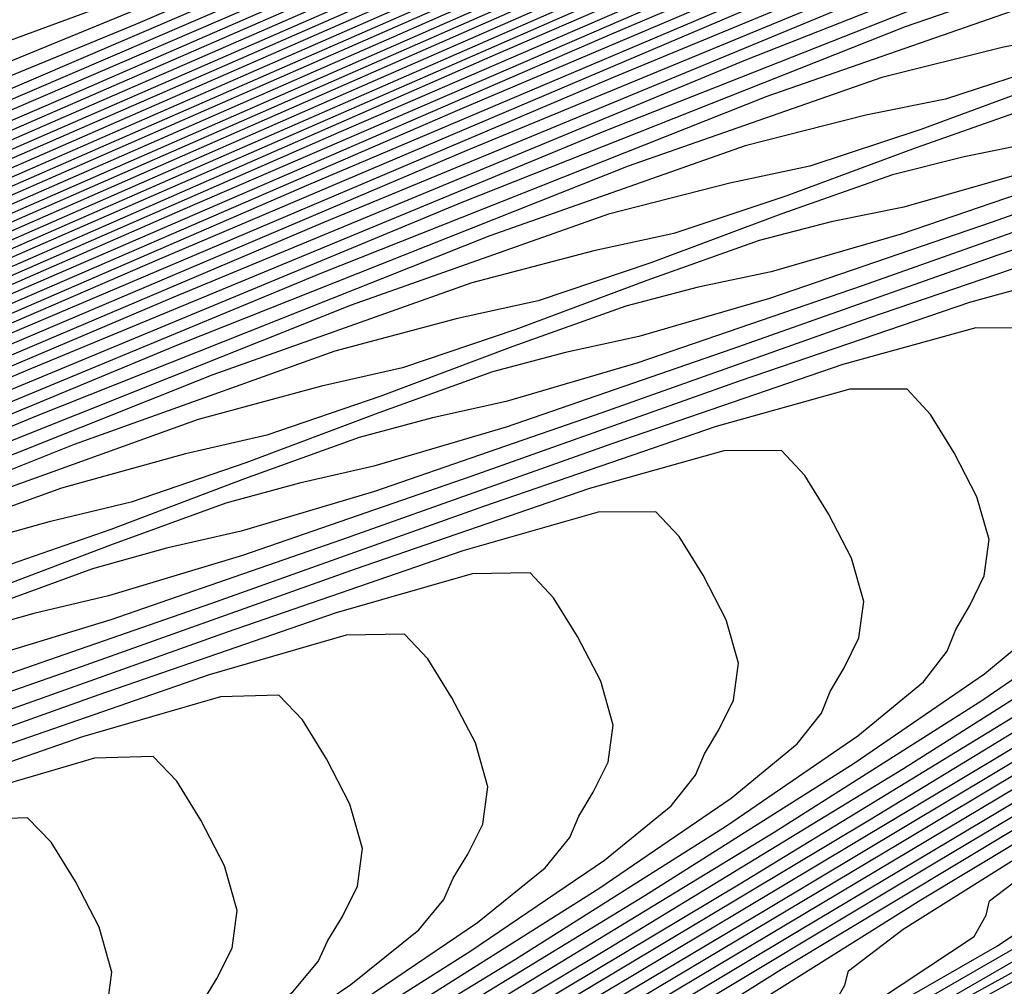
# Model space of a CAD drawing. Extents: x 3249832 to 3255657, y 13789405 to 13793316.
# Tile 487 of 656: x 3254732.31 to 3254736.03, y 13790600.74 to 13790604.4. Entities that reach past the tile are written whole.
import ezdxf

# ---------------------------------------------------------------- set-up
doc = ezdxf.new("R2010")
doc.units = 0
doc.header["$LTSCALE"] = 100
doc.header["$MEASUREMENT"] = 0
for name, color, linetype in [('GRATIO_CON', 10, 'CONTINUOUS'), ('GRATIO_ICON', 7, 'CONTINUOUS'), ('TARGETS_EAST', 7, 'CONTINUOUS')]:
    doc.layers.add(name, color=color, linetype=linetype)

# ---------------------------------------------------------------- blocks, each defined once
blk = doc.blocks.new('Gratio_032316_contours')
at = {"layer": 'GRATIO_CON', "color": 1, "linetype": 'Continuous', "flags": 128}
for points in [[(3254745.182, 13790609.8685), (3254742.7732, 13790608.811), (3254739.7664, 13790607.4946), (3254736.6824, 13790606.153), (3254734.2029, 13790605.0905), (3254732.8035, 13790604.5175), (3254732.1341, 13790604.2695), (3254731.6384, 13790604.0881), (3254730.8954, 13790603.7787), (3254730.0253, 13790603.4014), (3254729.2836, 13790603.0801), (3254728.8616, 13790602.9087), (3254728.694, 13790602.862), (3254728.6511, 13790602.8853), (3254728.5757, 13790602.9075), (3254728.2002, 13790602.7933), (3254727.2294, 13790602.3913), (3254725.4623, 13790601.5976)], [(3254746.5245, 13790610.4221), (3254744.5697, 13790609.5662), (3254742.135, 13790608.4973), (3254739.0958, 13790607.1666), (3254735.9787, 13790605.8103), (3254733.4728, 13790604.7354), (3254732.0589, 13790604.1546), (3254731.383, 13790603.9021), (3254730.8826, 13790603.7171), (3254730.1319, 13790603.4034), (3254729.2526, 13790603.0216), (3254728.5033, 13790602.6964), (3254728.0774, 13790602.5224), (3254727.9089, 13790602.4741), (3254727.8668, 13790602.4957), (3254727.792, 13790602.5155), (3254727.4139, 13790602.3973), (3254726.4339, 13790601.9887)], [(3254745.3416, 13790609.8357), (3254743.3451, 13790608.9615), (3254740.8585, 13790607.8698), (3254737.7545, 13790606.5107), (3254734.5711, 13790605.1247), (3254732.0125, 13790604.0252), (3254730.5697, 13790603.4288), (3254729.8808, 13790603.1671), (3254729.3709, 13790602.975), (3254728.6049, 13790602.6529), (3254727.7074, 13790602.262), (3254726.9427, 13790601.9291)], [(3254744.7501, 13790609.5424), (3254742.7328, 13790608.6591), (3254740.2202, 13790607.556), (3254737.0839, 13790606.1827), (3254733.8674, 13790604.782), (3254731.2824, 13790603.6701), (3254729.8251, 13790603.066), (3254729.1297, 13790602.7997), (3254728.6151, 13790602.604), (3254727.8414, 13790602.2776), (3254726.9347, 13790601.8822)], [(3254745.9961, 13790610.0446), (3254744.1587, 13790609.2492), (3254742.1205, 13790608.3568), (3254739.582, 13790607.2423), (3254736.4132, 13790605.8547), (3254733.1636, 13790604.4392), (3254730.5523, 13790603.3149), (3254729.0805, 13790602.7031), (3254728.3786, 13790602.4322), (3254727.8592, 13790602.233), (3254727.0779, 13790601.9023)], [(3254745.4234, 13790609.7596), (3254743.5673, 13790608.956), (3254741.5082, 13790608.0544), (3254738.9437, 13790606.9285), (3254735.7426, 13790605.5267), (3254732.4599, 13790604.0964), (3254729.8221, 13790602.9598), (3254728.3359, 13790602.3402), (3254727.6275, 13790602.0648), (3254727.1034, 13790601.862), (3254726.3144, 13790601.5271)], [(3254746.1801, 13790609.9966), (3254744.2781, 13790609.1894), (3254742.3844, 13790608.3696), (3254740.2837, 13790607.4498), (3254737.6672, 13790606.3011), (3254734.4013, 13790604.8708), (3254731.0524, 13790603.4109), (3254728.3618, 13790602.2496), (3254726.8466, 13790601.6144)], [(3254745.6263, 13790609.7196), (3254743.7055, 13790608.9043), (3254741.7929, 13790608.0763), (3254739.6714, 13790607.1474), (3254737.029, 13790605.9873), (3254733.7307, 13790604.5428), (3254730.3486, 13790603.0681), (3254727.6317, 13790601.8945), (3254726.102, 13790601.2515)], [(3254745.0724, 13790609.4426), (3254743.1328, 13790608.6192), (3254741.2015, 13790607.7831), (3254739.0591, 13790606.8451), (3254736.3907, 13790605.6736), (3254733.0601, 13790604.2148), (3254729.6449, 13790602.7254), (3254726.9016, 13790601.5394)], [(3254746.3206, 13790609.9041), (3254744.5186, 13790609.1656), (3254742.5602, 13790608.3341), (3254740.61, 13790607.4899), (3254738.4468, 13790606.5427), (3254735.7525, 13790605.3598), (3254732.3894, 13790603.8868), (3254728.9411, 13790602.3826), (3254726.1714, 13790601.1842)], [(3254745.2473, 13790609.3651), (3254743.411, 13790608.6116), (3254741.4149, 13790607.764), (3254739.4272, 13790606.9035), (3254737.2222, 13790605.938), (3254734.476, 13790604.7324), (3254731.0481, 13790603.2309), (3254727.5336, 13790601.697), (3254724.7112, 13790600.474)], [(3254746.133, 13790609.637), (3254744.7106, 13790609.0956), (3254742.8572, 13790608.3345), (3254740.8422, 13790607.4789), (3254738.8357, 13790606.6103), (3254736.61, 13790605.6357), (3254733.8377, 13790604.4186), (3254730.3775, 13790602.9029), (3254726.8299, 13790601.3543)], [(3254745.6091, 13790609.3737), (3254744.174, 13790608.8262), (3254742.3034, 13790608.0575), (3254740.2696, 13790607.1938), (3254738.2443, 13790606.317), (3254735.9977, 13790605.3333), (3254733.1995, 13790604.1049), (3254729.7069, 13790602.5749), (3254726.1261, 13790601.0115)], [(3254745.0852, 13790609.1104), (3254743.6373, 13790608.5567), (3254741.7496, 13790607.7805), (3254739.6969, 13790606.9087), (3254737.6528, 13790606.0238), (3254735.3854, 13790605.031), (3254732.5612, 13790603.7911), (3254729.0362, 13790602.2469), (3254725.4223, 13790600.6687)], [(3254744.878, 13790608.8436), (3254744.0374, 13790608.5837), (3254742.564, 13790608.0177), (3254740.642, 13790607.2265), (3254738.5516, 13790606.3386), (3254736.4699, 13790605.4374), (3254734.1608, 13790604.4263), (3254731.2848, 13790603.1636), (3254727.6949, 13790601.591), (3254724.0148, 13790599.9832)], [(3254744.7715, 13790608.6498), (3254744.3607, 13790608.5845), (3254743.5134, 13790608.3204), (3254742.0273, 13790607.7482), (3254740.0881, 13790606.9495), (3254737.979, 13790606.0535), (3254735.8785, 13790605.1442), (3254733.5485, 13790604.124), (3254730.6465, 13790602.8499), (3254727.0243, 13790601.263)], [(3254744.903, 13790608.5226), (3254744.5321, 13790608.4194), (3254744.2567, 13790608.3935), (3254743.8434, 13790608.3254), (3254742.9895, 13790608.0571), (3254741.4906, 13790607.4788), (3254739.5343, 13790606.6725), (3254737.4063, 13790605.7684), (3254735.2871, 13790604.851), (3254732.9362, 13790603.8216), (3254730.0083, 13790602.5362), (3254726.3537, 13790600.935)], [(3254744.8195, 13790608.4177), (3254744.3925, 13790608.2703), (3254744.0188, 13790608.1652), (3254743.742, 13790608.1372), (3254743.3261, 13790608.0663), (3254742.4656, 13790607.7938), (3254740.954, 13790607.2093), (3254738.9805, 13790606.3955), (3254736.8337, 13790605.4833), (3254734.6956, 13790604.5577), (3254732.3239, 13790603.5193), (3254729.37, 13790602.2224), (3254725.683, 13790600.6071)], [(3254745.1041, 13790608.2073), (3254744.6724, 13790608.1051), (3254744.4237, 13790608.0783), (3254744.1783, 13790608.0367), (3254743.8053, 13790607.917), (3254743.3714, 13790607.7658), (3254742.9923, 13790607.6567), (3254742.7124, 13790607.6245), (3254742.2915, 13790607.5481), (3254741.4178, 13790607.2671), (3254739.8806, 13790606.6703), (3254737.8729, 13790605.8414), (3254735.6884, 13790604.9132), (3254733.5127, 13790603.9713), (3254731.0994, 13790602.9146), (3254728.0935, 13790601.5949), (3254724.3417, 13790599.9511)], [(3254745.3363, 13790608.2013), (3254744.6059, 13790607.9641), (3254744.1711, 13790607.8598), (3254743.921, 13790607.8314), (3254743.674, 13790607.7881), (3254743.2982, 13790607.6667), (3254742.8609, 13790607.5135), (3254742.479, 13790607.4025), (3254742.1977, 13790607.3682), (3254741.7742, 13790607.289), (3254740.8939, 13790607.0038), (3254739.344, 13790606.4008), (3254737.3191, 13790605.5644), (3254735.1157, 13790604.6281), (3254732.9213, 13790603.6781), (3254730.4871, 13790602.6122), (3254727.4553, 13790601.2812), (3254723.6711, 13790599.6231)], [(3254744.8441, 13790607.9608), (3254744.1078, 13790607.7209), (3254743.6698, 13790607.6145), (3254743.4183, 13790607.5844), (3254743.1698, 13790607.5395), (3254742.7911, 13790607.4163), (3254742.3503, 13790607.2613), (3254741.9657, 13790607.1482), (3254741.6829, 13790607.1119), (3254741.2569, 13790607.0299), (3254740.37, 13790606.7405), (3254738.8073, 13790606.1313), (3254736.7653, 13790605.2874), (3254734.5431, 13790604.343), (3254732.3298, 13790603.3849), (3254729.8748, 13790602.3099), (3254726.817, 13790600.9674)], [(3254745.2189, 13790608.0181), (3254744.3518, 13790607.7203), (3254743.6096, 13790607.4776), (3254743.1685, 13790607.3691), (3254742.9156, 13790607.3374), (3254742.6655, 13790607.291), (3254742.284, 13790607.166), (3254741.8398, 13790607.009), (3254741.4524, 13790606.894), (3254741.1682, 13790606.8556), (3254740.7396, 13790606.7708), (3254739.8461, 13790606.4772), (3254738.2707, 13790605.8619), (3254736.2115, 13790605.0104), (3254733.9704, 13790604.0579), (3254731.7384, 13790603.0917), (3254729.2625, 13790602.0076), (3254726.1788, 13790600.6537)], [(3254745.0039, 13790607.7885), (3254744.2486, 13790607.5431), (3254743.3673, 13790607.2393), (3254742.6133, 13790606.9912), (3254742.166, 13790606.8785), (3254741.9101, 13790606.8434), (3254741.657, 13790606.7938), (3254741.2698, 13790606.6653), (3254740.8187, 13790606.5045), (3254740.4259, 13790606.3855), (3254740.1386, 13790606.3429), (3254739.705, 13790606.2526), (3254738.7983, 13790605.9505), (3254737.1973, 13790605.3229), (3254735.1038, 13790604.4564), (3254732.8251, 13790603.4877), (3254730.5601, 13790602.5072), (3254728.075, 13790601.4191), (3254725.0273, 13790600.0809)], [(3254724.99, 13790594.772), (3254728.2958, 13790596.5497), (3254731.6627, 13790598.3632), (3254734.6855, 13790600.0013), (3254736.9462, 13790601.2466), (3254738.1623, 13790601.9514), (3254738.5931, 13790602.2461), (3254738.6331, 13790602.3303), (3254738.6416, 13790602.3886), (3254738.8362, 13790602.5437), (3254739.3992, 13790602.903), (3254740.4335, 13790603.5283), (3254741.7247, 13790604.2994), (3254742.9793, 13790605.0508), (3254743.9582, 13790605.6485), (3254744.6412, 13790606.0863), (3254745.0626, 13790606.3893)], [(3254744.9688, 13790607.6554), (3254744.5247, 13790607.5537), (3254743.7634, 13790607.3056), (3254742.8751, 13790606.9988), (3254742.1152, 13790606.7479), (3254741.6647, 13790606.6331), (3254741.4074, 13790606.5964), (3254741.1528, 13790606.5453), (3254740.7627, 13790606.415), (3254740.3082, 13790606.2522), (3254739.9126, 13790606.1313), (3254739.6239, 13790606.0866), (3254739.1877, 13790605.9935), (3254738.2744, 13790605.6872), (3254736.6607, 13790605.0534), (3254734.55, 13790604.1794), (3254732.2524, 13790603.2027), (3254729.9734, 13790602.2161), (3254727.5005, 13790601.1333), (3254724.5166, 13790599.8229)], [(3254724.341, 13790594.4506), (3254727.6739, 13790596.2429), (3254731.0685, 13790598.0713), (3254734.1162, 13790599.7226), (3254736.3959, 13790600.9775), (3254737.6226, 13790601.6869), (3254738.0576, 13790601.9825), (3254738.0987, 13790602.066), (3254738.1079, 13790602.1235), (3254738.3046, 13790602.279), (3254738.8726, 13790602.6406), (3254739.9155, 13790603.2707), (3254741.2175, 13790604.0481), (3254742.4824, 13790604.8056), (3254743.4694, 13790605.4082), (3254744.1581, 13790605.8493), (3254744.5832, 13790606.1542), (3254744.7888, 13790606.3504)], [(3254744.7767, 13790607.2991), (3254744.6908, 13790607.4001), (3254744.4926, 13790607.4227), (3254744.0454, 13790607.3189), (3254743.2782, 13790607.0681), (3254742.3829, 13790606.7583), (3254741.617, 13790606.5047), (3254741.1634, 13790606.3878), (3254740.9046, 13790606.3494), (3254740.6485, 13790606.2967), (3254740.2556, 13790606.1647), (3254739.7976, 13790606), (3254739.3993, 13790605.877), (3254739.1091, 13790605.8303), (3254738.6704, 13790605.7344), (3254737.7505, 13790605.4239), (3254736.124, 13790604.7839), (3254733.9962, 13790603.9024), (3254731.6798, 13790602.9176), (3254729.3867, 13790601.9249), (3254726.926, 13790600.8474)], [(3254727.0521, 13790595.9361), (3254730.4743, 13790597.7793), (3254733.547, 13790599.4439), (3254735.8456, 13790600.7084), (3254737.0828, 13790601.4224), (3254737.5221, 13790601.7189), (3254737.5642, 13790601.8016), (3254737.5742, 13790601.8585), (3254737.773, 13790602.0143), (3254738.346, 13790602.3783)], [(3254738.1531, 13790605.4753), (3254737.2265, 13790605.1605), (3254735.5873, 13790604.5144), (3254733.4424, 13790603.6253), (3254731.1071, 13790602.6325), (3254728.8, 13790601.6338), (3254726.3515, 13790600.5616)], [(3254725.8084, 13790595.3225), (3254729.286, 13790597.1955), (3254732.4086, 13790598.8864), (3254734.7449, 13790600.1701), (3254736.0033, 13790600.8934), (3254736.4511, 13790601.1918), (3254736.4954, 13790601.2729), (3254736.5068, 13790601.3283), (3254736.7099, 13790601.4849), (3254737.2928, 13790601.8536), (3254738.3618, 13790602.4981)], [(3254738.266, 13790605.2432), (3254737.8595, 13790605.1143), (3254737.5648, 13790605.0613), (3254737.1185, 13790604.9571), (3254736.1787, 13790604.6339), (3254734.514, 13790603.9755), (3254732.3348, 13790603.0713), (3254729.9618, 13790602.0623), (3254727.6266, 13790601.0515), (3254725.2025, 13790599.99)], [(3254725.1866, 13790595.0157), (3254728.6918, 13790596.9035), (3254731.8394, 13790598.6077), (3254734.1946, 13790599.901), (3254735.4635, 13790600.6289), (3254735.9156, 13790600.9282), (3254735.961, 13790601.0086), (3254735.9731, 13790601.0632), (3254736.1783, 13790601.2202), (3254736.7662, 13790601.5912), (3254737.8439, 13790602.2406), (3254739.1885, 13790603.0428)], [(3254738.2271, 13790605.1633), (3254737.7554, 13790604.9909), (3254737.3462, 13790604.86), (3254737.0501, 13790604.805), (3254736.6012, 13790604.698), (3254735.6548, 13790604.3706), (3254733.9774, 13790603.706), (3254731.781, 13790602.7943), (3254729.3892, 13790601.7773), (3254727.0398, 13790600.7603)], [(3254724.6294, 13790594.7436), (3254728.1169, 13790596.6219), (3254731.2726, 13790598.3303), (3254733.6443, 13790599.6319), (3254734.9238, 13790600.3644), (3254735.3801, 13790600.6646), (3254735.4266, 13790600.7442), (3254735.4394, 13790600.7981), (3254735.6467, 13790600.9555), (3254736.2396, 13790601.3288), (3254737.326, 13790601.983), (3254738.6813, 13790602.7915)], [(3254738.1273, 13790605.0538), (3254737.72, 13790604.913), (3254737.2449, 13790604.7387), (3254736.8329, 13790604.6058), (3254736.5353, 13790604.5487), (3254736.0839, 13790604.4389), (3254735.1309, 13790604.1073), (3254733.4407, 13790603.4365), (3254731.2272, 13790602.5173), (3254728.8165, 13790601.4922), (3254726.4531, 13790600.4692)], [(3254724.1231, 13790594.4989), (3254727.5569, 13790596.3484), (3254730.7077, 13790598.0539), (3254733.0939, 13790599.3627), (3254734.384, 13790600.0999), (3254734.8446, 13790600.4011), (3254734.8922, 13790600.4798), (3254734.9057, 13790600.533), (3254735.1151, 13790600.6907), (3254735.713, 13790601.0665), (3254736.808, 13790601.7255), (3254738.174, 13790602.5402)], [(3254738.1557, 13790604.9158), (3254737.8883, 13790604.8674), (3254737.623, 13790604.8053), (3254737.2129, 13790604.6627), (3254736.7344, 13790604.4864), (3254736.3197, 13790604.3516), (3254736.0206, 13790604.2924), (3254735.5666, 13790604.1798), (3254734.607, 13790603.8439), (3254732.904, 13790603.167), (3254730.6733, 13790602.2403), (3254728.2439, 13790601.2071), (3254725.8664, 13790600.178)], [(3254726.4371, 13790595.8013), (3254729.5778, 13790597.5011), (3254731.9933, 13790598.8245), (3254733.3045, 13790599.5708), (3254733.7736, 13790599.8739), (3254733.8233, 13790599.9511), (3254733.8383, 13790600.0028), (3254734.052, 13790600.1613), (3254734.6598, 13790600.5418), (3254735.7722, 13790601.2104), (3254737.1595, 13790602.0375), (3254738.507, 13790602.8443)], [(3254738.4449, 13790604.8344), (3254737.6318, 13790604.5588), (3254737.1531, 13790604.4251), (3254736.8828, 13790604.3735), (3254736.6145, 13790604.3081), (3254736.1987, 13790604.162), (3254735.7133, 13790603.9819), (3254735.2931, 13790603.8431), (3254734.991, 13790603.7797), (3254734.532, 13790603.6616), (3254733.5592, 13790603.3173), (3254731.8307, 13790602.6281), (3254729.5657, 13790601.6863), (3254727.0986, 13790600.6369), (3254724.693, 13790599.5957)], [(3254725.8771, 13790595.5277), (3254729.0129, 13790597.2246), (3254731.443, 13790598.5553), (3254732.7647, 13790599.3063), (3254733.2382, 13790599.6103), (3254733.2889, 13790599.6868), (3254733.3046, 13790599.7378), (3254733.5204, 13790599.8966), (3254734.1332, 13790600.2794), (3254735.2543, 13790600.9529), (3254736.6523, 13790601.7862), (3254738.01, 13790602.5991), (3254739.0695, 13790603.2456)], [(3254738.9116, 13790604.9306), (3254737.9527, 13790604.5939), (3254737.1337, 13790604.3156), (3254736.6519, 13790604.1798), (3254736.3801, 13790604.1265), (3254736.1103, 13790604.0596), (3254735.6916, 13790603.9117), (3254735.2027, 13790603.7296), (3254734.7798, 13790603.5888), (3254734.4763, 13790603.5234), (3254734.0148, 13790603.4025), (3254733.0353, 13790603.054), (3254731.294, 13790602.3586), (3254729.0119, 13790601.4092), (3254726.5259, 13790600.3518)], [(3254725.3172, 13790595.2542), (3254728.4479, 13790596.9482), (3254730.8927, 13790598.2862), (3254732.225, 13790599.0418), (3254732.7027, 13790599.3468), (3254732.7545, 13790599.4224), (3254732.7709, 13790599.4727), (3254732.9888, 13790599.6319), (3254733.6066, 13790600.017), (3254734.7364, 13790600.6953), (3254736.1451, 13790601.5349), (3254737.5131, 13790602.3539), (3254738.5807, 13790603.0053)], [(3254738.4264, 13790604.6931), (3254737.4604, 13790604.3534), (3254736.6355, 13790604.0724), (3254736.1506, 13790603.9345), (3254735.8774, 13790603.8795), (3254735.606, 13790603.811), (3254735.1845, 13790603.6614), (3254734.6922, 13790603.4774), (3254734.2666, 13790603.3346), (3254733.9615, 13790603.2671), (3254733.4975, 13790603.1434), (3254732.5114, 13790602.7906), (3254730.7574, 13790602.0891), (3254728.4581, 13790601.1322), (3254725.9533, 13790600.0668)], [(3254724.7573, 13790594.9806), (3254727.883, 13790596.6718), (3254730.3423, 13790598.0171), (3254731.6852, 13790598.7773), (3254732.1672, 13790599.0832), (3254732.2201, 13790599.1581), (3254732.2372, 13790599.2076), (3254732.4572, 13790599.3672), (3254733.08, 13790599.7547), (3254734.2185, 13790600.4378), (3254735.6378, 13790601.2835), (3254737.0162, 13790602.1087), (3254738.0918, 13790602.765)], [(3254738.7735, 13790604.7363), (3254737.9412, 13790604.4556), (3254736.9682, 13790604.1129), (3254736.1374, 13790603.8291), (3254735.6493, 13790603.6891), (3254735.3747, 13790603.6325), (3254735.1018, 13790603.5624), (3254734.6774, 13790603.411), (3254734.1817, 13790603.2251), (3254733.7533, 13790603.0803), (3254733.4468, 13790603.0108), (3254732.9802, 13790602.8843), (3254731.9875, 13790602.5273), (3254730.2207, 13790601.8196), (3254727.9043, 13790600.8552), (3254725.3806, 13790599.7817)], [(3254726.7531, 13790596.119), (3254729.2417, 13790597.4788), (3254730.6057, 13790598.2483), (3254731.0962, 13790598.5561), (3254731.1513, 13790598.6294), (3254731.1699, 13790598.6774), (3254731.3941, 13790598.8377), (3254732.0268, 13790599.2299), (3254733.1826, 13790599.9227), (3254734.6233, 13790600.7809), (3254736.0223, 13790601.6184), (3254737.1141, 13790602.2844), (3254737.8772, 13790602.7691), (3254738.3515, 13790603.0978)], [(3254738.3022, 13790604.3964), (3254737.815, 13790604.2667), (3254736.9708, 13790603.9806), (3254735.9837, 13790603.6319), (3254735.1411, 13790603.3427), (3254734.6467, 13790603.1985), (3254734.3692, 13790603.1385), (3254734.0933, 13790603.0653), (3254733.6631, 13790602.9104), (3254733.1606, 13790602.7206), (3254732.7267, 13790602.5719), (3254732.4172, 13790602.4981), (3254731.9456, 13790602.3661), (3254730.9396, 13790602.0007), (3254729.1474, 13790601.2807), (3254726.7967, 13790600.3012)], [(3254726.1882, 13790595.8426), (3254728.6914, 13790597.2097), (3254730.0659, 13790597.9838), (3254730.5607, 13790598.2925), (3254730.6169, 13790598.365), (3254730.6362, 13790598.4123), (3254730.8625, 13790598.573), (3254731.5002, 13790598.9676), (3254732.6647, 13790599.6652), (3254734.1161, 13790600.5296), (3254735.5254, 13790601.3732), (3254736.6252, 13790602.0441), (3254737.3941, 13790602.5322), (3254737.8721, 13790602.8627), (3254738.109, 13790603.065)], [(3254738.1254, 13790604.0609), (3254738.0375, 13790604.1573), (3254737.826, 13790604.1636), (3254737.3357, 13790604.032), (3254736.4856, 13790603.7431), (3254735.4915, 13790603.3914), (3254734.6429, 13790603.0994), (3254734.1455, 13790602.9531), (3254733.8665, 13790602.8915), (3254733.589, 13790602.8167), (3254733.156, 13790602.66), (3254732.65, 13790602.4683), (3254732.2134, 13790602.3176), (3254731.9025, 13790602.2418), (3254731.4283, 13790602.107), (3254730.4157, 13790601.7374), (3254728.6107, 13790601.0112), (3254726.2429, 13790600.0242)], [(3254732.1468, 13790599.4076), (3254733.6089, 13790600.2782), (3254735.0285, 13790601.1281), (3254736.1363, 13790601.8039)], [(3254736.8565, 13790603.7972), (3254736.0005, 13790603.5056), (3254734.9992, 13790603.1509), (3254734.1448, 13790602.8562), (3254733.6442, 13790602.7078), (3254733.3638, 13790602.6445), (3254733.0848, 13790602.5682), (3254732.6489, 13790602.4097), (3254732.1395, 13790602.2161)], [(3254731.6289, 13790599.1501), (3254733.1016, 13790600.0269), (3254734.5315, 13790600.8829), (3254735.6475, 13790601.5636), (3254736.4278, 13790602.0583)], [(3254736.3772, 13790603.5624), (3254735.5153, 13790603.2681), (3254734.507, 13790602.9104), (3254733.6466, 13790602.613), (3254733.1429, 13790602.4625), (3254732.861, 13790602.3975), (3254732.5805, 13790602.3196), (3254732.1418, 13790602.1594)], [(3254732.0871, 13790599.5243), (3254733.5377, 13790600.3926), (3254734.6697, 13790601.083), (3254735.4615, 13790601.5844), (3254735.9547, 13790601.9223), (3254736.2006, 13790602.1264), (3254736.2894, 13790602.2437), (3254736.3213, 13790602.3259), (3254736.3729, 13790602.4164), (3254736.4277, 13790602.5277), (3254736.4457, 13790602.6641), (3254736.3998, 13790602.8253), (3254736.314, 13790602.9908), (3254736.225, 13790603.1356), (3254736.1366, 13790603.2308), (3254735.9213, 13790603.2324), (3254735.4187, 13790603.0928), (3254734.5449, 13790602.7932), (3254733.5225, 13790602.4294), (3254732.6503, 13790602.1265), (3254732.1403, 13790601.9718)], [(3254731.5799, 13790599.273), (3254733.0408, 13790600.1474), (3254734.1809, 13790600.8427), (3254734.9784, 13790601.3475), (3254735.4753, 13790601.6872), (3254735.7234, 13790601.8917), (3254735.8135, 13790602.0087), (3254735.8461, 13790602.0904), (3254735.8984, 13790602.181), (3254735.9536, 13790602.2929), (3254735.9718, 13790602.4303), (3254735.9256, 13790602.5925), (3254735.8393, 13790602.759), (3254735.7499, 13790602.9043), (3254735.6613, 13790602.9992), (3254735.4451, 13790602.9996), (3254734.9394, 13790602.8581), (3254734.0597, 13790602.5557), (3254733.0302, 13790602.1889), (3254732.1522, 13790601.8833)], [(3254731.0727, 13790599.0216), (3254732.5438, 13790599.9022), (3254733.692, 13790600.6024), (3254734.4952, 13790601.1105), (3254734.9959, 13790601.4521), (3254735.2463, 13790601.657), (3254735.3376, 13790601.7737), (3254735.3709, 13790601.855), (3254735.4238, 13790601.9457), (3254735.4796, 13790602.0581), (3254735.4979, 13790602.1964), (3254735.4514, 13790602.3598), (3254735.3645, 13790602.5273), (3254735.2748, 13790602.673), (3254735.1861, 13790602.7676), (3254734.9689, 13790602.7668), (3254734.4601, 13790602.6233), (3254733.5746, 13790602.3182), (3254732.538, 13790601.9485), (3254731.654, 13790601.64)], [(3254732.0469, 13790599.6571), (3254733.2031, 13790600.3621), (3254734.0121, 13790600.8736), (3254734.5166, 13790601.217), (3254734.7692, 13790601.4224), (3254734.8617, 13790601.5386), (3254734.8957, 13790601.6195), (3254734.9493, 13790601.7103), (3254735.0055, 13790601.8233), (3254735.0239, 13790601.9626), (3254734.9771, 13790602.127), (3254734.8898, 13790602.2955), (3254734.7997, 13790602.4417), (3254734.7109, 13790602.5359), (3254734.4927, 13790602.5341), (3254733.9809, 13790602.3885), (3254733.0894, 13790602.0807), (3254732.0458, 13790601.708)], [(3254732.2254, 13790599.8815), (3254733.0458, 13790600.3997), (3254733.5579, 13790600.7468), (3254733.8149, 13790600.953), (3254733.9099, 13790601.0686), (3254733.9453, 13790601.1486), (3254734.0002, 13790601.2395), (3254734.0574, 13790601.3537), (3254734.0761, 13790601.4948), (3254734.0287, 13790601.6615), (3254733.9403, 13790601.8319), (3254733.8495, 13790601.9791), (3254733.7604, 13790602.0727), (3254733.5403, 13790602.0685), (3254733.0223, 13790601.9189), (3254732.119, 13790601.6057)], [(3254731.7365, 13790599.6412), (3254732.5627, 13790600.1628), (3254733.0785, 13790600.5117), (3254733.3378, 13790600.7184), (3254733.4339, 13790600.8336), (3254733.4702, 13790600.9131), (3254733.5256, 13790601.0041), (3254733.5833, 13790601.1189), (3254733.6022, 13790601.261), (3254733.5544, 13790601.4288), (3254733.4656, 13790601.6002), (3254733.3744, 13790601.7478), (3254733.2852, 13790601.8411), (3254733.0642, 13790601.8357), (3254732.5431, 13790601.6841), (3254731.6338, 13790601.3682)], [(3254732.0795, 13790599.9259), (3254732.5991, 13790600.2766), (3254732.8607, 13790600.4837), (3254732.958, 13790600.5985), (3254732.995, 13790600.6777), (3254733.0511, 13790600.7688), (3254733.1093, 13790600.8841), (3254733.1283, 13790601.0271), (3254733.0802, 13790601.196), (3254732.9908, 13790601.3684), (3254732.8993, 13790601.5165), (3254732.8099, 13790601.6094), (3254732.588, 13790601.6029), (3254732.0638, 13790601.4494)], [(3254732.1198, 13790600.0415), (3254732.3836, 13790600.249), (3254732.4821, 13790600.3635), (3254732.5198, 13790600.4422), (3254732.5765, 13790600.5334), (3254732.6352, 13790600.6493), (3254732.6543, 13790600.7933), (3254732.606, 13790600.9633), (3254732.5161, 13790601.1366), (3254732.4242, 13790601.2852), (3254732.3347, 13790601.3778), (3254732.1118, 13790601.3701)]]:
    blk.add_lwpolyline(points, dxfattribs=at)
at = {"layer": 'GRATIO_ICON', "color": 7, "linetype": 'Continuous', "flags": 128}
for points in [[(3254745.933, 13790610.1289), (3254743.9574, 13790609.2638), (3254741.4967, 13790608.1835), (3254738.4252, 13790606.8386), (3254735.2749, 13790605.4675), (3254732.7427, 13790604.3803), (3254731.3143, 13790603.7917), (3254730.6319, 13790603.5346), (3254730.1268, 13790603.3461), (3254729.3684, 13790603.0282), (3254728.48, 13790602.6418), (3254727.723, 13790602.3127), (3254727.2932, 13790602.1362), (3254727.1238, 13790602.0862), (3254727.0825, 13790602.1062), (3254727.0083, 13790602.1236)], [(3254744.8508, 13790609.4745), (3254742.9758, 13790608.6628), (3254740.896, 13790607.7521), (3254738.3055, 13790606.6148), (3254735.072, 13790605.1987), (3254731.7561, 13790603.7537), (3254729.092, 13790602.6047), (3254727.5913, 13790601.9773), (3254726.8764, 13790601.6973)], [(3254745.7839, 13790609.6346), (3254743.9648, 13790608.8886), (3254741.9875, 13790608.0491), (3254740.0186, 13790607.1967), (3254737.8345, 13790606.2404), (3254735.1142, 13790605.0461), (3254731.7188, 13790603.5589), (3254728.2374, 13790602.0398), (3254725.4413, 13790600.8291)], [(3254745.3953, 13790609.1027), (3254744.5613, 13790608.8471), (3254743.1006, 13790608.2872), (3254741.1958, 13790607.5035), (3254739.1243, 13790606.6237), (3254737.0614, 13790605.7306), (3254734.7731, 13790604.7287), (3254731.923, 13790603.4774), (3254728.3656, 13790601.919), (3254724.7186, 13790600.326)], [(3254744.9265, 13790608.3253), (3254744.6825, 13790608.2852), (3254744.3124, 13790608.1673), (3254743.8819, 13790608.018), (3254743.5055, 13790607.911), (3254743.2272, 13790607.8809), (3254742.8088, 13790607.8072), (3254741.9417, 13790607.5305), (3254740.4173, 13790606.9398), (3254738.4267, 13790606.1185), (3254736.261, 13790605.1982), (3254734.1042, 13790604.2645), (3254731.7117, 13790603.2169), (3254728.7318, 13790601.9087), (3254725.0124, 13790600.2791)], [(3254744.7337, 13790607.7806), (3254743.8596, 13790607.4798), (3254743.1115, 13790607.2344), (3254742.6672, 13790607.1238), (3254742.4128, 13790607.0904), (3254742.1613, 13790607.0424), (3254741.7769, 13790606.9157), (3254741.3292, 13790606.7567), (3254740.9392, 13790606.6397), (3254740.6534, 13790606.5993), (3254740.2223, 13790606.5117), (3254739.3222, 13790606.2138), (3254737.734, 13790605.5924), (3254735.6577, 13790604.7334), (3254733.3977, 13790603.7728), (3254731.147, 13790602.7984), (3254728.6502, 13790601.7052), (3254725.5405, 13790600.34)], [(3254726.4303, 13790595.6293), (3254729.8802, 13790597.4874), (3254732.9778, 13790599.1651), (3254735.2952, 13790600.4392), (3254736.5431, 13790601.1579), (3254736.9866, 13790601.4554), (3254737.0298, 13790601.5373), (3254737.0405, 13790601.5934), (3254737.2414, 13790601.7496), (3254737.8194, 13790602.1159), (3254738.8797, 13790602.7557)], [(3254738.0796, 13790605.3177), (3254737.6358, 13790605.2162), (3254736.7026, 13790604.8972), (3254735.0507, 13790604.245), (3254732.8886, 13790603.3483), (3254730.5345, 13790602.3474), (3254728.2133, 13790601.3426), (3254725.777, 13790600.2758)], [(3254726.997, 13790596.0748), (3254730.1427, 13790597.7775), (3254732.5436, 13790599.0936), (3254733.8443, 13790599.8353), (3254734.3091, 13790600.1375), (3254734.3578, 13790600.2155), (3254734.372, 13790600.2679), (3254734.5835, 13790600.426), (3254735.1864, 13790600.8041), (3254736.2901, 13790601.468), (3254737.6668, 13790602.2888), (3254739.0039, 13790603.0894)], [(3254738.13, 13790604.8021), (3254737.6544, 13790604.6705), (3254737.3856, 13790604.6205), (3254737.1188, 13790604.5567), (3254736.7058, 13790604.4124), (3254736.2238, 13790604.2341), (3254735.8064, 13790604.0973), (3254735.5058, 13790604.0361), (3254735.0493, 13790603.9207), (3254734.0831, 13790603.5806), (3254732.3674, 13790602.8975), (3254730.1195, 13790601.9633), (3254727.6712, 13790600.922), (3254725.2797, 13790599.8869)], [(3254724.1973, 13790594.7071), (3254727.3181, 13790596.3954), (3254729.792, 13790597.748), (3254731.1455, 13790598.5128), (3254731.6317, 13790598.8196), (3254731.6857, 13790598.8937), (3254731.7036, 13790598.9425), (3254731.9256, 13790599.1024), (3254732.5534, 13790599.4923), (3254733.7006, 13790600.1802), (3254735.1306, 13790601.0322), (3254736.5193, 13790601.8636), (3254737.6029, 13790602.5247), (3254738.3604, 13790603.0061)], [(3254738.2942, 13790604.5015), (3254737.456, 13790604.2181), (3254736.4759, 13790603.8724), (3254735.6392, 13790603.5859), (3254735.148, 13790603.4438), (3254734.8719, 13790603.3855), (3254734.5975, 13790603.3139), (3254734.1703, 13790603.1607), (3254733.6711, 13790602.9729), (3254733.24, 13790602.8261), (3254732.932, 13790602.7545), (3254732.4629, 13790602.6252), (3254731.4636, 13790602.264), (3254729.6841, 13790601.5501), (3254727.3505, 13790600.5782), (3254724.808, 13790599.4966)], [(3254731.111, 13790598.8925), (3254732.5944, 13790599.7756), (3254734.0346, 13790600.6377), (3254735.1586, 13790601.3233), (3254735.9447, 13790601.8214), (3254736.434, 13790602.1574), (3254736.6777, 13790602.361), (3254736.7653, 13790602.4788), (3254736.7965, 13790602.5613), (3254736.8475, 13790602.6518), (3254736.9018, 13790602.7625), (3254736.9196, 13790602.898), (3254736.8741, 13790603.058), (3254736.7887, 13790603.2226), (3254736.7001, 13790603.367), (3254736.6118, 13790603.4624), (3254736.3975, 13790603.4652), (3254735.8979, 13790603.3276), (3254735.0301, 13790603.0307), (3254734.0147, 13790602.6699), (3254733.1485, 13790602.3697), (3254732.6416, 13790602.2172), (3254732.3583, 13790602.1505), (3254732.0763, 13790602.071)], [(3254731.55, 13790599.4119), (3254732.7142, 13790600.1218), (3254733.5289, 13790600.6367), (3254734.0372, 13790600.9819), (3254734.2921, 13790601.1877), (3254734.3858, 13790601.3036), (3254734.4205, 13790601.384), (3254734.4747, 13790601.4749), (3254734.5314, 13790601.5885), (3254734.55, 13790601.7287), (3254734.5029, 13790601.8943), (3254734.415, 13790602.0637), (3254734.3246, 13790602.2104), (3254734.2356, 13790602.3043), (3254734.0165, 13790602.3013), (3254733.5016, 13790602.1537), (3254732.6042, 13790601.8432), (3254731.5535, 13790601.4675)]]:
    blk.add_lwpolyline(points, dxfattribs=at)

msp = doc.modelspace()

# ---------------------------------------------------------------- block references
at = {"layer": 'TARGETS_EAST'}
msp.add_blockref('Gratio_032316_contours', (0, 0), dxfattribs=at)

doc.saveas('drawing.dxf')
